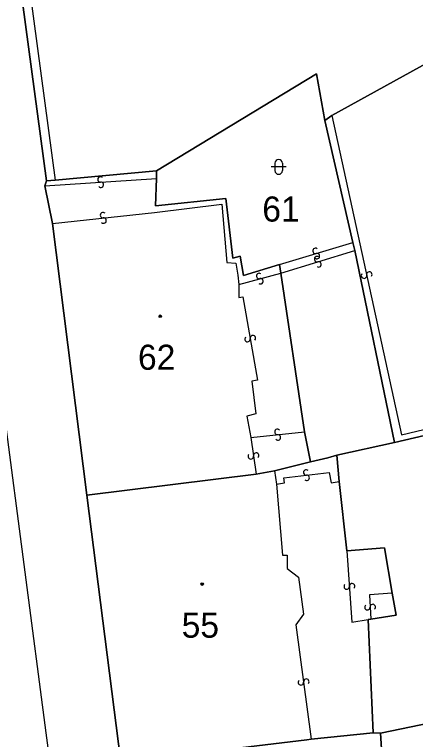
# Model space of a CAD drawing. Extents: x -600309 to -598967, y -1161267 to -1160292.
# Drawn here: x -599088.49 to -599061.32, y -1160829.73 to -1160780.66 of the extents above; entities that cross this region are included whole.
import ezdxf

# ---------------------------------------------------------------- set-up
doc = ezdxf.new("R2010")
doc.units = 0
for name, color, linetype in [('Level 1', 7, 'Continuous'), ('Level 13', 7, 'Continuous'), ('Level 3', 7, 'Continuous'), ('Level 4', 7, 'Continuous'), ('Level 5', 7, 'Continuous'), ('Level 60', 7, 'Continuous')]:
    doc.layers.add(name, color=color, linetype=linetype)

msp = doc.modelspace()

# ---------------------------------------------------------------- linework, layer by layer
at = {"layer": 'Level 1'}
for points in [[(-599086.32, -1160791.93), (-599104.44, -1160657.19), (-599104.72, -1160655.07)], [(-599050.09, -1160778.17), (-599066.98, -1160787.5)], [(-599067.47, -1160787.83), (-599068.04, -1160784.69), (-599078.87, -1160791.24)], [(-599066.98, -1160787.5), (-599067.47, -1160787.83)], [(-599065.56, -1160796.09), (-599067.47, -1160787.83)], [(-599078.87, -1160791.24), (-599085.73, -1160791.88)], [(-599078.87, -1160791.76), (-599078.87, -1160791.24)], [(-599086.43, -1160792.26), (-599086.32, -1160791.93)], [(-599085.73, -1160791.88), (-599086.32, -1160791.93)], [(-599070.54, -1160797.58), (-599072.98, -1160798.32), (-599073.19, -1160797.01), (-599073.69, -1160797.16), (-599074.17, -1160793.11), (-599078.93, -1160793.61), (-599078.87, -1160791.76)], [(-599085.92, -1160794.8), (-599086.43, -1160792.26)], [(-599083.59, -1160813.2), (-599085.92, -1160794.8)], [(-599065.44, -1160796.64), (-599065.56, -1160796.09)], [(-599062.75, -1160809.62), (-599065.44, -1160796.64)], [(-599070.44, -1160798.16), (-599070.54, -1160797.58)], [(-599068.84, -1160808.9), (-599070.44, -1160798.16)], [(-599062.75, -1160809.62), (-599056.36, -1160808.14)], [(-599068.43, -1160810.94), (-599068.84, -1160808.9)], [(-599066.65, -1160810.49), (-599062.75, -1160809.62)], [(-599068.43, -1160810.94), (-599067.27, -1160810.67), (-599066.65, -1160810.49)], [(-599066.65, -1160810.49), (-599066.49, -1160812.26)], [(-599070.88, -1160811.55), (-599068.43, -1160810.94)], [(-599072.12, -1160811.77), (-599070.88, -1160811.55)], [(-599083.59, -1160813.2), (-599072.12, -1160811.77)], [(-599066.49, -1160812.26), (-599065.98, -1160816.96)], [(-599081.28, -1160831.26), (-599083.59, -1160813.2)], [(-599065.98, -1160816.96), (-599063.43, -1160816.76), (-599062.9, -1160819.83)], [(-599062.9, -1160819.83), (-599062.63, -1160821.32), (-599064.36, -1160821.58)], [(-599064.53, -1160821.61), (-599064.36, -1160821.58)], [(-599064.53, -1160821.61), (-599064.19, -1160829.27)], [(-599063.7, -1160829.3), (-599050.37, -1160826.54)], [(-599068.38, -1160829.71), (-599064.19, -1160829.27)], [(-599064.19, -1160829.27), (-599063.7, -1160829.3)], [(-599063.63, -1160837.22), (-599063.2, -1160837.18), (-599063.7, -1160829.3)], [(-599068.69, -1160829.75), (-599068.38, -1160829.71)]]:
    msp.add_lwpolyline(points, dxfattribs=at)
at = {"layer": 'Level 13'}
for centre, start, end in [((-599082.66, -1160791.826), 41.1566, 273.2546), ((-599082.639, -1160792.194), 220.9422, 93.5322), ((-599082.488, -1160794.246), 43.4853, 275.5833), ((-599082.451, -1160794.613), 223.2709, 95.8609), ((-599068.101, -1160796.663), 54.0297, 286.1277), ((-599067.998, -1160797.017), 233.8153, 106.4053), ((-599067.992, -1160797.223), 54.282, 286.38), ((-599067.887, -1160797.576), 234.0676, 106.6576), ((-599071.916, -1160798.361), 52.4412, 284.5392), ((-599064.81, -1160798.338), 139.4341, 12.0241), ((-599064.449, -1160798.262), 319.6485, 191.7465), ((-599071.823, -1160798.718), 232.2268, 104.8168), ((-599072.338, -1160802.57), 317.23, 189.328), ((-599072.701, -1160802.631), 137.0155, 9.6055), ((-599070.678, -1160808.916), 43.6438, 275.7418), ((-599070.641, -1160809.283), 223.4294, 96.0194), ((-599072.482, -1160810.566), 135.4507, 8.0407), ((-599072.117, -1160810.515), 315.6651, 187.7631), ((-599068.73, -1160811.657), 44.2009, 276.2989), ((-599068.689, -1160812.023), 223.9864, 96.5764), ((-599065.984, -1160819.383), 131.3115, 3.9015), ((-599065.616, -1160819.358), 311.5259, 183.6239), ((-599064.584, -1160820.777), 129.6173, 2.2073), ((-599064.216, -1160820.764), 309.8318, 181.9298), ((-599069.083, -1160825.864), 134.8013, 7.3913), ((-599068.717, -1160825.817), 315.0158, 187.1138)]:
    msp.add_arc(centre, 0.184, start, end, dxfattribs=at)
at = {"layer": 'Level 3'}
for points in [[(-599074.61, -1160921.34), (-599076.07, -1160908.47), (-599080, -1160877.12), (-599086.34, -1160829.29), (-599093.48, -1160774.9), (-599099.55, -1160728.72), (-599108.28, -1160661.9), (-599113.87, -1160618.88), (-599121.68, -1160559.98), (-599125.21, -1160533.84), (-599124.87, -1160520.77), (-599126.96, -1160505.91), (-599130.17, -1160496.23), (-599134.63, -1160462.96), (-599139.07, -1160429.09), (-599139.87, -1160426.79)], [(-599101.28, -1160654.94), (-599100.99, -1160657.3), (-599103.77, -1160657.67), (-599085.73, -1160791.88)], [(-599066.98, -1160787.5), (-599062.28, -1160809.1), (-599050.56, -1160806.31), (-599050.45, -1160806.76)], [(-599086.43, -1160792.26), (-599078.87, -1160791.76)], [(-599085.92, -1160794.8), (-599079.01, -1160794.06), (-599074.44, -1160793.51), (-599074.11, -1160797.45), (-599073.5, -1160797.49), (-599073.36, -1160798.3), (-599073.3, -1160798.93)], [(-599070.54, -1160797.58), (-599065.56, -1160796.09)], [(-599070.44, -1160798.16), (-599065.44, -1160796.64)], [(-599073.3, -1160798.93), (-599070.44, -1160798.16)], [(-599073.3, -1160798.93), (-599073.28, -1160799.82), (-599073.01, -1160799.78), (-599072.03, -1160805.42), (-599072.42, -1160805.47), (-599072.13, -1160807.7), (-599072.75, -1160807.84), (-599072.48, -1160809.3)], [(-599072.48, -1160809.3), (-599068.84, -1160808.9)], [(-599072.48, -1160809.3), (-599072.12, -1160811.77)], [(-599070.88, -1160811.55), (-599070.73, -1160812.46)], [(-599070.73, -1160812.46), (-599070.2, -1160812.36), (-599070.25, -1160812.03), (-599067.16, -1160811.66), (-599067.04, -1160812.36), (-599066.49, -1160812.26)], [(-599070.73, -1160812.46), (-599070.33, -1160817.25), (-599070.02, -1160817.25), (-599070.02, -1160818.16), (-599069.25, -1160818.75), (-599068.92, -1160821.24), (-599069.42, -1160821.96), (-599068.38, -1160829.71)], [(-599065.98, -1160816.96), (-599065.63, -1160821.78), (-599064.53, -1160821.61)], [(-599062.9, -1160819.83), (-599064.43, -1160819.95), (-599064.36, -1160821.58)]]:
    msp.add_lwpolyline(points, dxfattribs=at)
at = {"layer": 'Level 5'}
for p, q in [((-599070.59, -1160790.98), (-599071.09, -1160790.98)), ((-599070.84, -1160790.73), (-599070.84, -1160791.23)), ((-599070.09, -1160790.98), (-599070.59, -1160790.98)), ((-599070.34, -1160790.73), (-599070.34, -1160791.23))]:
    msp.add_line(p, q, dxfattribs=at)
for centre, radius in [((-599078.61, -1160801.09), 0.09), ((-599078.61, -1160801.09), 0.0521), ((-599075.78, -1160819.21), 0.09), ((-599075.78, -1160819.21), 0.0521)]:
    msp.add_circle(centre, radius, dxfattribs=at)
for centre, start, end in [((-599070.59, -1160790.73), 0, 180), ((-599070.59, -1160791.23), 180, 0)]:
    msp.add_arc(centre, 0.25, start, end, dxfattribs=at)
at = {"layer": 'Level 60'}
for points in [[(-599074.8, -1160633.37), (-599072.29, -1160646.3), (-599071.63, -1160649.97), (-599069.19, -1160662.47), (-599062.42, -1160697.34), (-599058.05, -1160720.03), (-599057.39, -1160723.33), (-599052.68, -1160747.38), (-599049.58, -1160762.75), (-599048.05, -1160769.81), (-599046.8, -1160774.69), (-599046.22, -1160775.87), (-599050.09, -1160778.17), (-599066.98, -1160787.5), (-599067.47, -1160787.83), (-599068.04, -1160784.69), (-599078.87, -1160791.24), (-599085.73, -1160791.88), (-599086.32, -1160791.93), (-599104.44, -1160657.19), (-599104.72, -1160655.07), (-599117.85, -1160556.94)], [(-599104.44, -1160657.19), (-599086.32, -1160791.93), (-599086.43, -1160792.26), (-599085.92, -1160794.8), (-599083.59, -1160813.2), (-599081.28, -1160831.26), (-599079.26, -1160849.31), (-599076, -1160874.31), (-599074.51, -1160884.88), (-599071.35, -1160884.59), (-599070.8, -1160895.09), (-599070.27, -1160905.8), (-599069.57, -1160921.71), (-599074.61, -1160921.34), (-599085.6, -1160920.54), (-599088.82, -1160920.31), (-599101.41, -1160826.2), (-599106.61, -1160786.59), (-599107.12, -1160783.07), (-599107.61, -1160779.82)]]:
    msp.add_lwpolyline(points, dxfattribs=at)
for points in [[(-599050.09, -1160778.17), (-599046.22, -1160775.87), (-599044.94, -1160778.29), (-599039.85, -1160787.18), (-599039.02, -1160788.63), (-599032.71, -1160799.87), (-599033.21, -1160800.1), (-599041.71, -1160804.6), (-599050.45, -1160806.76), (-599055.9, -1160808.08), (-599056.36, -1160808.14), (-599062.75, -1160809.62), (-599065.44, -1160796.64), (-599065.56, -1160796.09), (-599067.47, -1160787.83), (-599066.98, -1160787.5)], [(-599068.04, -1160784.69), (-599067.47, -1160787.83), (-599065.56, -1160796.09), (-599065.44, -1160796.64), (-599062.75, -1160809.62), (-599066.65, -1160810.49), (-599067.27, -1160810.67), (-599068.43, -1160810.94), (-599068.84, -1160808.9), (-599070.44, -1160798.16), (-599070.54, -1160797.58), (-599072.98, -1160798.32), (-599073.19, -1160797.01), (-599073.69, -1160797.16), (-599074.17, -1160793.11), (-599078.93, -1160793.61), (-599078.87, -1160791.76), (-599078.87, -1160791.24)], [(-599085.73, -1160791.88), (-599078.87, -1160791.24), (-599078.87, -1160791.76), (-599078.93, -1160793.61), (-599074.17, -1160793.11), (-599073.69, -1160797.16), (-599073.19, -1160797.01), (-599072.98, -1160798.32), (-599070.54, -1160797.58), (-599070.44, -1160798.16), (-599068.84, -1160808.9), (-599068.43, -1160810.94), (-599070.88, -1160811.55), (-599072.12, -1160811.77), (-599083.59, -1160813.2), (-599085.92, -1160794.8), (-599086.43, -1160792.26), (-599086.32, -1160791.93)], [(-599050.37, -1160826.54), (-599063.7, -1160829.3), (-599064.19, -1160829.27), (-599064.53, -1160821.61), (-599064.36, -1160821.58), (-599062.63, -1160821.32), (-599062.9, -1160819.83), (-599063.43, -1160816.76), (-599065.98, -1160816.96), (-599066.49, -1160812.26), (-599066.65, -1160810.49), (-599062.75, -1160809.62), (-599056.36, -1160808.14)], [(-599068.69, -1160829.75), (-599081.28, -1160831.26), (-599083.59, -1160813.2), (-599072.12, -1160811.77), (-599070.88, -1160811.55), (-599068.43, -1160810.94), (-599067.27, -1160810.67), (-599066.65, -1160810.49), (-599066.49, -1160812.26), (-599065.98, -1160816.96), (-599063.43, -1160816.76), (-599062.9, -1160819.83), (-599062.63, -1160821.32), (-599064.36, -1160821.58), (-599064.53, -1160821.61), (-599064.19, -1160829.27), (-599068.38, -1160829.71)], [(-599056.09, -1160847.43), (-599062.58, -1160847.78), (-599062.95, -1160841.27), (-599063.32, -1160841.25), (-599063.63, -1160837.22), (-599063.2, -1160837.18), (-599063.7, -1160829.3), (-599050.37, -1160826.54), (-599045.66, -1160825.34), (-599044.34, -1160825.02), (-599044.11, -1160826.08), (-599043.55, -1160828.36), (-599038.63, -1160846.55)], [(-599066.19, -1160848.07), (-599072.8, -1160848.58), (-599079.26, -1160849.31), (-599081.28, -1160831.26), (-599068.69, -1160829.75), (-599068.38, -1160829.71), (-599064.19, -1160829.27), (-599063.7, -1160829.3), (-599063.2, -1160837.18), (-599063.63, -1160837.22), (-599063.32, -1160841.25), (-599062.95, -1160841.27), (-599062.58, -1160847.78), (-599063.24, -1160847.86), (-599065.13, -1160847.99)]]:
    msp.add_lwpolyline(points, close=True, dxfattribs=at)

# ---------------------------------------------------------------- texts
at = {"layer": 'Level 4'}
for s, p in [('61', (-599071.7, -1160794.68)), ('62', (-599080.12, -1160804.71)), ('55', (-599077.16, -1160822.84))]:
    msp.add_text(s, height=1.7, dxfattribs=at).set_placement(p)

doc.saveas('drawing.dxf')
